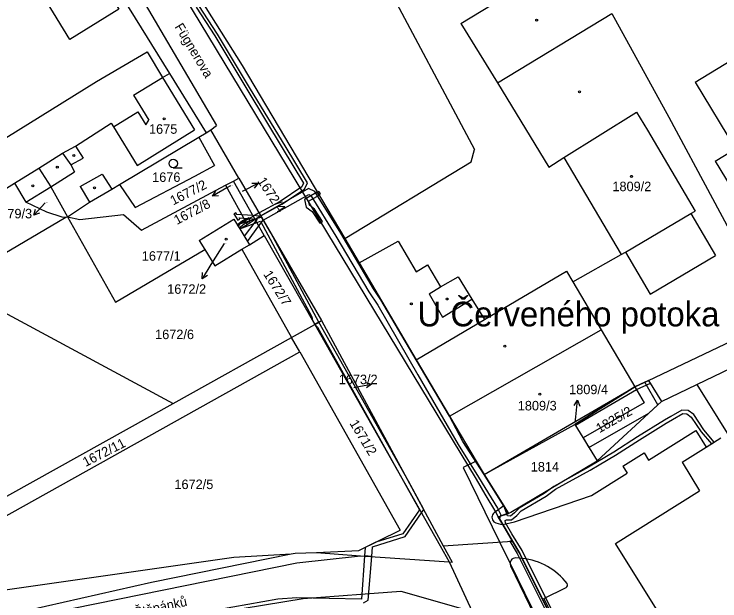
# Model space of a CAD drawing. Extents: x -785744 to -782822, y -1067550 to -1063910.
# Drawn here: x -784039.1 to -783912.9, y -1065154.8 to -1065049.9 of the extents above; entities that cross this region are included whole.
import ezdxf

# ---------------------------------------------------------------- set-up
doc = ezdxf.new("R2010")
doc.units = 0
for name, color, linetype in [('Hranice parcel', 7, 'Continuous'), ('Parcelní čísla', 7, 'Continuous'), ('Pop_ČP_popisy', 7, 'Continuous'), ('Vnitřní kresba', 7, 'Continuous'), ('Věcná břemena k části', 7, 'Continuous'), ('Značky budov', 7, 'Continuous'), ('Značky kultur', 7, 'Continuous')]:
    doc.layers.add(name, color=color, linetype=linetype)

msp = doc.modelspace()

# ---------------------------------------------------------------- linework, layer by layer
at = {"layer": 'Hranice parcel'}
for p, q in [((-783998.89, -1065079.26), (-784003.9, -1065070.63)), ((-783913.77, -1065076.22), (-783905.15, -1065090.45)), ((-784001.29, -1065080.54), (-783999.87, -1065079.78)), ((-783999.87, -1065079.78), (-783998.89, -1065079.26)), ((-783994.35, -1065089.52), (-783999.87, -1065079.78)), ((-783998.89, -1065079.26), (-783984.1, -1065104.73)), ((-784016.31, -1065088.56), (-784001.29, -1065080.54)), ((-784001.29, -1065080.54), (-783997.44, -1065087.53)), ((-784033.22, -1065085.31), (-784036.98, -1065083.54)), ((-784030.48, -1065086.22), (-784033.22, -1065085.31)), ((-784029.8, -1065086.3), (-784050.17, -1065098.24)), ((-784029.8, -1065086.3), (-784030.48, -1065086.22)), ((-784029.54, -1065086.15), (-784029.8, -1065086.3)), ((-784029.54, -1065086.15), (-784027.31, -1065086.66)), ((-784027.31, -1065086.66), (-784019.5, -1065085.75)), ((-784019.5, -1065085.75), (-784016.31, -1065088.56)), ((-783988.01, -1065110.33), (-783989.48, -1065107.72)), ((-784060.93, -1065150.96), (-783988.01, -1065110.33)), ((-783988.01, -1065110.33), (-783970.05, -1065142.19)), ((-783923.65, -1065157.23), (-783931.6, -1065144.53))]:
    msp.add_line(p, q, dxfattribs=at)
for points in [[(-784054.62, -1064990.77), (-784011.32, -1065060.55)], [(-784027.13, -1065037.71), (-784020.33, -1065049.06), (-784029.12, -1065054.49), (-784036.08, -1065043.04)], [(-784011.27, -1065038.43), (-783998.31, -1065059.12)], [(-783932.21, -1065049.84), (-783922.06, -1065068.39)], [(-783917.35, -1065062.13), (-783903.91, -1065053.96)], [(-783998.31, -1065059.12), (-783979.97, -1065090.04)], [(-784017.71, -1065064.45), (-784012.52, -1065061.29)], [(-784012.52, -1065061.29), (-784011.32, -1065060.55)], [(-784011.32, -1065060.55), (-784004.75, -1065071.15)], [(-783917.35, -1065062.13), (-783910.12, -1065074)], [(-784017.71, -1065064.45), (-784015.01, -1065068.87)], [(-784021.32, -1065070.1), (-784016.94, -1065067.41)], [(-784016.94, -1065067.41), (-784015.5, -1065069.74)], [(-783940.81, -1065075.58), (-783927.85, -1065067.44)], [(-783927.85, -1065067.44), (-783925.83, -1065070.68)], [(-784015.5, -1065069.74), (-784015.01, -1065068.87)], [(-783922.06, -1065068.39), (-783906.46, -1065097.42)], [(-784028.11, -1065073.52), (-784021.74, -1065069.43)], [(-784021.74, -1065069.43), (-784021.32, -1065070.1)], [(-784006.03, -1065071.93), (-784004.75, -1065071.15)], [(-784004.75, -1065071.15), (-784003.9, -1065070.63)], [(-783925.83, -1065070.68), (-783917.36, -1065085.14)], [(-784020.21, -1065080.4), (-784006.03, -1065071.93)], [(-784006.03, -1065071.93), (-784003.23, -1065077.02)], [(-784030.44, -1065074.77), (-784028.11, -1065073.52)], [(-783913.77, -1065076.22), (-783910.12, -1065074)], [(-784034.67, -1065077.49), (-784030.44, -1065074.77)], [(-783940.81, -1065075.58), (-783930.57, -1065092.93)], [(-784034.67, -1065077.49), (-784032.53, -1065080.83)], [(-784006.77, -1065078.89), (-784003.23, -1065077.02)], [(-784017.42, -1065084.51), (-784006.77, -1065078.89)], [(-784054.46, -1065089.72), (-784038.99, -1065080.16)], [(-784038.99, -1065080.16), (-784036.98, -1065083.54)], [(-784021.59, -1065081.23), (-784020.21, -1065080.4)], [(-784020.21, -1065080.4), (-784017.42, -1065084.51)], [(-784036.98, -1065083.54), (-784032.53, -1065080.83)], [(-784032.53, -1065080.83), (-784029.54, -1065086.15)], [(-784025.61, -1065083.53), (-784021.59, -1065081.23)], [(-784029.54, -1065086.15), (-784025.61, -1065083.53)], [(-783918.13, -1065085.59), (-783917.36, -1065085.14)], [(-784029.54, -1065086.15), (-784020.96, -1065101.4)], [(-784005.97, -1065090.39), (-783999.78, -1065086.62)], [(-783999.78, -1065086.62), (-783998.75, -1065088.3)], [(-783918.13, -1065085.59), (-783913.71, -1065093.09)], [(-783998.75, -1065088.3), (-783997.44, -1065087.53)], [(-783998.75, -1065088.3), (-783997.02, -1065091.15)], [(-784005.97, -1065090.39), (-784004.99, -1065091.99)], [(-783997.02, -1065091.15), (-783994.35, -1065089.52)], [(-783994.35, -1065089.52), (-783985.34, -1065105.43)], [(-783979.97, -1065090.04), (-783977.41, -1065094.38)], [(-783998.38, -1065091.98), (-783997.02, -1065091.15)], [(-784020.96, -1065101.4), (-784004.99, -1065091.99)], [(-784004.99, -1065091.99), (-784003.21, -1065094.92)], [(-784003.21, -1065094.92), (-783998.38, -1065091.98)], [(-783998.38, -1065091.98), (-783989.48, -1065107.72)], [(-783930.57, -1065092.93), (-783929.79, -1065092.47)], [(-783929.79, -1065092.47), (-783925.37, -1065099.97)], [(-783925.37, -1065099.97), (-783913.71, -1065093.09)], [(-783977.41, -1065094.38), (-783967.19, -1065111.73)], [(-783917.02, -1065116.13), (-783877.12, -1065096.95)], [(-784050.17, -1065098.24), (-784010.65, -1065119.52)], [(-783989.48, -1065107.72), (-783985.34, -1065105.43)], [(-783985.34, -1065105.43), (-783984.1, -1065104.73)], [(-783985.34, -1065105.43), (-783962.93, -1065145)], [(-783984.1, -1065104.73), (-783962.36, -1065144.97)], [(-783961.22, -1065121.82), (-783934.14, -1065106.39)], [(-783934.14, -1065106.39), (-783928.14, -1065116.54)], [(-784010.65, -1065119.52), (-783989.48, -1065107.72)], [(-783925.65, -1065115.42), (-783908.3, -1065107.17)], [(-783967.19, -1065111.73), (-783961.22, -1065121.82)], [(-783928.14, -1065116.54), (-783925.65, -1065115.42)], [(-783925.65, -1065115.42), (-783923.38, -1065119.19)], [(-783955.08, -1065132.22), (-783928.14, -1065116.54)], [(-783938.82, -1065123.29), (-783928.14, -1065116.54)], [(-783923.38, -1065119.19), (-783917.02, -1065116.13)], [(-783917.02, -1065116.13), (-783905.49, -1065134.65)], [(-784064.92, -1065149.75), (-784010.65, -1065119.52)], [(-783934.88, -1065129.79), (-783923.38, -1065119.19)], [(-783961.22, -1065121.82), (-783956.49, -1065129.83)], [(-783955.08, -1065132.22), (-783938.82, -1065123.29)], [(-783938.82, -1065123.29), (-783934.88, -1065129.79)], [(-783915.34, -1065127.33), (-783912.72, -1065125.69)], [(-783919.67, -1065130.03), (-783915.34, -1065127.33)], [(-783956.49, -1065129.83), (-783955.08, -1065132.22)], [(-783950.29, -1065138.94), (-783934.88, -1065129.79)], [(-783919.67, -1065130.03), (-783916.56, -1065135.16)], [(-783955.08, -1065132.22), (-783951.54, -1065137.83)], [(-783931.6, -1065144.53), (-783916.56, -1065135.16)], [(-783951.54, -1065137.83), (-783950.68, -1065139.18)], [(-783952.52, -1065139.81), (-783950.68, -1065139.18)], [(-783950.68, -1065139.18), (-783950.29, -1065138.94)], [(-783952.52, -1065139.81), (-783951.74, -1065141.14)], [(-783977.47, -1065145.83), (-783970.05, -1065142.19)], [(-783951.74, -1065141.14), (-783949.99, -1065144.11)], [(-783962.36, -1065144.97), (-783949.99, -1065144.11)], [(-783949.99, -1065144.11), (-783948.67, -1065146.36)], [(-783985.04, -1065146.17), (-783977.47, -1065145.83)], [(-783962.93, -1065145), (-783961.31, -1065147.86)], [(-783962.36, -1065144.97), (-783960.78, -1065147.89)], [(-784045.72, -1065153.58), (-783999.8, -1065147)], [(-784014.54, -1065151.46), (-783989.53, -1065146.42)], [(-783999.8, -1065147), (-783989.53, -1065146.42)], [(-783989.53, -1065146.42), (-783988.85, -1065146.28)], [(-783988.85, -1065146.28), (-783985.04, -1065146.17)], [(-783985.04, -1065146.17), (-783977.14, -1065146.73)], [(-783977.14, -1065146.73), (-783961.31, -1065147.86)], [(-783948.23, -1065147.24), (-783949.37, -1065147.13)], [(-783948.23, -1065147.24), (-783948.67, -1065146.36)], [(-783948.23, -1065147.24), (-783931.8, -1065179.99)], [(-783961.31, -1065147.86), (-783960.78, -1065147.89)], [(-783961.31, -1065147.86), (-783957.18, -1065156.73)], [(-783950.32, -1065148.53), (-783946.1, -1065157.29)], [(-784036.63, -1065156.49), (-784014.54, -1065151.46)]]:
    msp.add_lwpolyline(points, dxfattribs=at)
msp.add_arc((-783949.44, -1065148.11), 0.98, 86.1415, 205.5391, dxfattribs=at)
at = {"layer": 'Pop_ČP_popisy'}
for p, q in [((-783998.15, -1065081.52), (-783995.47, -1065080.17)), ((-784001.03, -1065081), (-784003.64, -1065082.49)), ((-784033.53, -1065083.69), (-784035.56, -1065085.9)), ((-784003.89, -1065094.72), (-784005.48, -1065097.27)), ((-783978.13, -1065116.64), (-783975.18, -1065116.08)), ((-783938.68, -1065121.93), (-783938.34, -1065118.95))]:
    msp.add_line(p, q, dxfattribs=at)
for points in [[(-783996.59, -1065080.18), (-783995.47, -1065080.17), (-783996.14, -1065081.07)], [(-784002.52, -1065082.43), (-784003.64, -1065082.49), (-784003.01, -1065081.56)], [(-784000.39, -1065080.64), (-784001.03, -1065081)], [(-783998.24, -1065081.56), (-783998.15, -1065081.52)], [(-784034.52, -1065085.5), (-784035.56, -1065085.9), (-784035.25, -1065084.82)], [(-784001.54, -1065090.95), (-784003.89, -1065094.72)], [(-784004.52, -1065096.68), (-784005.48, -1065097.27), (-784005.37, -1065096.15)], [(-783976.26, -1065115.77), (-783975.18, -1065116.08), (-783976.07, -1065116.76)], [(-783978.32, -1065116.68), (-783978.13, -1065116.64)], [(-783938.95, -1065119.89), (-783938.34, -1065118.95), (-783937.96, -1065120)], [(-783938.79, -1065122.91), (-783938.68, -1065121.93)]]:
    msp.add_lwpolyline(points, dxfattribs=at)
at = {"layer": 'Vnitřní kresba'}
for points in [[(-784074.9, -1064937.51), (-783956.48, -1065133.08)], [(-784051.14, -1064987.83), (-784002.92, -1065069.87)], [(-783959.2, -1065051.61), (-783938.16, -1065038.79)], [(-783973.14, -1065043.37), (-783956.78, -1065074.14)], [(-783952.68, -1065062.25), (-783932.21, -1065049.84)], [(-783959.2, -1065051.61), (-783952.68, -1065062.25)], [(-784024.32, -1065061.96), (-784015.31, -1065056.71)], [(-784015.31, -1065056.71), (-784012.52, -1065061.29)], [(-784012.52, -1065061.29), (-784006.82, -1065070.65)], [(-784058.53, -1065083.22), (-784024.32, -1065061.96)], [(-783952.68, -1065062.25), (-783943.5, -1065077.27)], [(-784021.32, -1065070.1), (-784017.1, -1065076.98)], [(-784003.9, -1065070.63), (-784002.92, -1065069.87)], [(-784017.1, -1065076.98), (-784006.82, -1065070.65)], [(-784028.11, -1065073.52), (-784026.73, -1065075.68)], [(-783957.38, -1065076.32), (-783956.78, -1065074.14)], [(-784030.44, -1065074.77), (-784028.96, -1065076.86)], [(-784028.96, -1065076.86), (-784026.73, -1065075.68)], [(-783979.97, -1065090.04), (-783957.38, -1065076.32)], [(-783943.5, -1065077.27), (-783940.81, -1065075.58)], [(-784038.99, -1065080.16), (-784034.67, -1065077.49)], [(-784028.96, -1065076.86), (-784028.3, -1065078.11)], [(-784032.53, -1065080.83), (-784028.3, -1065078.11)], [(-784027.25, -1065080.76), (-784023.34, -1065078.52)], [(-784023.34, -1065078.52), (-784021.59, -1065081.23)], [(-784027.25, -1065080.76), (-784025.61, -1065083.53)], [(-783929.79, -1065092.47), (-783918.13, -1065085.59)], [(-783977.41, -1065094.38), (-783970.44, -1065090.51)], [(-783970.44, -1065090.51), (-783967.22, -1065096)], [(-783939.2, -1065097.82), (-783930.57, -1065092.93)], [(-783967.22, -1065096), (-783965.18, -1065094.76)], [(-783965.18, -1065094.76), (-783962.85, -1065098.66)], [(-783962.85, -1065098.66), (-783959.69, -1065096.87)], [(-783959.69, -1065096.87), (-783957.23, -1065100.89)], [(-783955.02, -1065104.53), (-783940.34, -1065095.91)], [(-783940.34, -1065095.91), (-783939.2, -1065097.82)], [(-783939.2, -1065097.82), (-783934.14, -1065106.39)], [(-783964.91, -1065099.96), (-783962.85, -1065098.66)], [(-783964.91, -1065099.96), (-783962.5, -1065104.1)], [(-783962.5, -1065104.1), (-783957.23, -1065100.89)], [(-783957.23, -1065100.89), (-783955.02, -1065104.53)], [(-783967.19, -1065111.73), (-783955.02, -1065104.53)], [(-783925.66, -1065129.65), (-783917.22, -1065124.35)], [(-783917.22, -1065124.35), (-783915.34, -1065127.33)], [(-783930.26, -1065130.71), (-783926.44, -1065128.33)], [(-783926.44, -1065128.33), (-783925.66, -1065129.65)], [(-783930.26, -1065130.71), (-783929.47, -1065131.98)], [(-783935.84, -1065135.96), (-783929.47, -1065131.98)], [(-783956.48, -1065133.08), (-783954.91, -1065135.74)], [(-783954.91, -1065135.74), (-783953.05, -1065138.92)], [(-783949.61, -1065140.7), (-783935.84, -1065135.96)], [(-783951.54, -1065137.83), (-783953.05, -1065138.92)], [(-783953.05, -1065138.92), (-783953.27, -1065139.08)], [(-783953.05, -1065138.92), (-783952.52, -1065139.81)], [(-783951.74, -1065141.14), (-783949.61, -1065140.7)], [(-783988.51, -1065148.02), (-783977.14, -1065146.73)], [(-784036.4, -1065157.74), (-783988.51, -1065148.02)], [(-783944.41, -1065154.39), (-783940.39, -1065152.4)], [(-783987.41, -1065154.4), (-783969.93, -1065153.07)], [(-783969.93, -1065153.07), (-783957.18, -1065156.73)], [(-783997.94, -1065156.12), (-783987.41, -1065154.4)], [(-783944.41, -1065154.39), (-783937.48, -1065168.22)]]:
    msp.add_lwpolyline(points, dxfattribs=at)
for centre, radius, start, end in [((-783952.62, -1065139.9), 1.04, 128.36, 228.7758), ((-783951.38, -1065136.99), 4.17, 242.3598, 264.9797), ((-783949.43, -1065158.81), 11.63, 37.498, 84.0783), ((-783940.64, -1065151.97), 0.498, 299.7744, 28.5609)]:
    msp.add_arc(centre, radius, start, end, dxfattribs=at)
at = {"layer": 'Věcná břemena k části'}
for points in [[(-784006.56, -1065048.73), (-784003.21, -1065053.84)], [(-784002.71, -1065053.52), (-784006.06, -1065048.41)], [(-784003.21, -1065053.84), (-783997.31, -1065063.66)], [(-783996.79, -1065063.34), (-784002.71, -1065053.52)], [(-783997.31, -1065063.66), (-783991.14, -1065073.82)], [(-783990.62, -1065073.5), (-783996.79, -1065063.34)], [(-783991.14, -1065073.82), (-783987.32, -1065080.13)], [(-783986.64, -1065080.09), (-783990.62, -1065073.5)], [(-783987.32, -1065080.13), (-783987.64, -1065080.84)], [(-783987.16, -1065081.24), (-783986.64, -1065080.09)], [(-783986.45, -1065081.09), (-783994.99, -1065085.98)], [(-783987.64, -1065080.84), (-783991.53, -1065083.41)], [(-783991.23, -1065083.93), (-783987.16, -1065081.24)], [(-783984.88, -1065081.76), (-783987.16, -1065083.07)], [(-783985.34, -1065081.62), (-783986.45, -1065081.09)], [(-783980.7, -1065089.1), (-783985.34, -1065081.62)], [(-783984.59, -1065081.64), (-783984.88, -1065081.76), (-783984.57, -1065082.28), (-783984.32, -1065082.02), (-783984.59, -1065081.64)], [(-783984.57, -1065082.28), (-783984.88, -1065081.76)], [(-783994.99, -1065085.98), (-783994.53, -1065086.77), (-783986.41, -1065082.21)], [(-783986.48, -1065083.36), (-783984.57, -1065082.28)], [(-783986.41, -1065082.21), (-783986.04, -1065082.39)], [(-783986.04, -1065082.39), (-783981.56, -1065089.62)], [(-783991.53, -1065083.41), (-783995.29, -1065085.46)], [(-783994.99, -1065085.98), (-783991.23, -1065083.93)], [(-783987.16, -1065083.07), (-783986.84, -1065084.43)], [(-783986.3, -1065084.09), (-783986.48, -1065083.36)], [(-783985.36, -1065084.8), (-783986.3, -1065084.09)], [(-783999.44, -1065085.43), (-783999.78, -1065085.64)], [(-783999.25, -1065085.73), (-783999.44, -1065085.43)], [(-783995.37, -1065085.5), (-783996.31, -1065086.05)], [(-783995.29, -1065085.46), (-783995.37, -1065085.5)], [(-783995.29, -1065085.46), (-783994.99, -1065085.98)], [(-783994.99, -1065085.98), (-783995.29, -1065085.46)], [(-783986.84, -1065084.43), (-783985.8, -1065085.22)], [(-783985.8, -1065085.22), (-783984.42, -1065087.33)], [(-783983.92, -1065087.01), (-783985.36, -1065084.8)], [(-783999.78, -1065085.64), (-783999.08, -1065086.78)], [(-783998.39, -1065085.8), (-783999.25, -1065085.73)], [(-783999.17, -1065087.61), (-783998.86, -1065088.13), (-783997.94, -1065087.41), (-783997.59, -1065087.25), (-783996.9, -1065086.92), (-783997.13, -1065086.37), (-783997.88, -1065086.72), (-783998.26, -1065086.9), (-783999.17, -1065087.61)], [(-783999.08, -1065086.78), (-783998.74, -1065086.57)], [(-783998.86, -1065086.37), (-783998.05, -1065086.43)], [(-783998.74, -1065086.57), (-783998.86, -1065086.37)], [(-783996.37, -1065085.96), (-783998.39, -1065085.8)], [(-783998.05, -1065086.43), (-783995.65, -1065086.62)], [(-783996.31, -1065086.05), (-783997.78, -1065086.91)], [(-783996, -1065086.61), (-783997.66, -1065087.13)], [(-783997.44, -1065087.53), (-783996, -1065086.61)], [(-783995.3, -1065086.04), (-783996.37, -1065085.96)], [(-783996, -1065086.61), (-783995.07, -1065086.02)], [(-783994.84, -1065086.24), (-783996, -1065086.61)], [(-783995.65, -1065086.62), (-783995.85, -1065086.87)], [(-783995.32, -1065087.81), (-783994.53, -1065086.77)], [(-783994.99, -1065085.98), (-783995.3, -1065086.04)], [(-783995.07, -1065086.02), (-783994.99, -1065085.98)], [(-783994.53, -1065086.77), (-783994.99, -1065085.98)], [(-783994.63, -1065086.6), (-783994.84, -1065086.24)], [(-783993.21, -1065089.04), (-783994.63, -1065086.6)], [(-783997.66, -1065087.13), (-783999.18, -1065087.6)], [(-783999.18, -1065087.6), (-783998.75, -1065088.3)], [(-783998.76, -1065087.49), (-783999.04, -1065087.82)], [(-783999.04, -1065087.82), (-783998.75, -1065088.3)], [(-783997.78, -1065086.91), (-783998.76, -1065087.49)], [(-783998.75, -1065088.3), (-783995.68, -1065087.17)], [(-783998.75, -1065088.3), (-783997.44, -1065087.53)], [(-783995.85, -1065086.87), (-783997.96, -1065089.6)], [(-783997.38, -1065090.56), (-783995.32, -1065087.81)], [(-783995.68, -1065087.17), (-783995.03, -1065086.93)], [(-783995.03, -1065086.93), (-783985.83, -1065104.02)], [(-783984.42, -1065087.33), (-783983.92, -1065087.01)], [(-783984.62, -1065105.02), (-783993.21, -1065089.04)], [(-783974.84, -1065099.06), (-783980.7, -1065089.1)], [(-783997.96, -1065089.6), (-783997.38, -1065090.56)], [(-783981.56, -1065089.62), (-783975.68, -1065099.6), (-783974.05, -1065101.97)], [(-783973.52, -1065100.99), (-783974.84, -1065099.06)], [(-783955.08, -1065132.22), (-783958.84, -1065126.35), (-783961.22, -1065121.82), (-783967.19, -1065111.73), (-783973.52, -1065100.99)], [(-783974.05, -1065101.97), (-783966.88, -1065114.41)], [(-783985.83, -1065104.02), (-783985.75, -1065104.7)], [(-783985.75, -1065104.7), (-783985.34, -1065105.43)], [(-783985.34, -1065105.43), (-783984.62, -1065105.02)], [(-783984.62, -1065105.02), (-783985.34, -1065105.43)], [(-783985.34, -1065105.43), (-783984.83, -1065105.88)], [(-783968.59, -1065133.44), (-783984.62, -1065105.02)], [(-783984.83, -1065105.88), (-783966.6, -1065138.52)], [(-783966.88, -1065114.41), (-783959.7, -1065126.85), (-783956.06, -1065132.68), (-783952.64, -1065138.24)], [(-783926.31, -1065115.72), (-783928.14, -1065116.54), (-783926.47, -1065119.44), (-783937.37, -1065125.69), (-783936.33, -1065127.4), (-783925.64, -1065121.27), (-783923.98, -1065119.75), (-783926.31, -1065115.72)], [(-783925.65, -1065115.42), (-783928.14, -1065116.54)], [(-783925.34, -1065115.93), (-783925.65, -1065115.42)], [(-783928.14, -1065116.54), (-783938.82, -1065123.29)], [(-783938.75, -1065123.41), (-783927.84, -1065117.06)], [(-783927.84, -1065117.06), (-783925.34, -1065115.93)], [(-783951.22, -1065140.85), (-783951.31, -1065140.47), (-783951.03, -1065140.33), (-783950.19, -1065140.31), (-783949.21, -1065139.53), (-783948.42, -1065138.7), (-783943.96, -1065136.09), (-783942.28, -1065134.84), (-783936.1, -1065131.45), (-783934.5, -1065130.49), (-783931.58, -1065128.75), (-783927.3, -1065126.01), (-783922.54, -1065123.05), (-783921.38, -1065122.39), (-783919.56, -1065121.34), (-783918.81, -1065121.36), (-783918.03, -1065121.95), (-783916.24, -1065124.59), (-783914.41, -1065126.75), (-783913.91, -1065126.43), (-783915.76, -1065124.23), (-783917.59, -1065121.53), (-783918.61, -1065120.76), (-783919.72, -1065120.74), (-783921.7, -1065121.88), (-783922.84, -1065122.53), (-783927.62, -1065125.51), (-783931.9, -1065128.23), (-783934.79, -1065129.96), (-783936.4, -1065130.93), (-783942.58, -1065134.36), (-783944.3, -1065135.59), (-783948.8, -1065138.22), (-783949.61, -1065139.09), (-783950.35, -1065139.67), (-783950.86, -1065139.59), (-783950.98, -1065139.28), (-783952.17, -1065139.69), (-783952.33, -1065140.13), (-783951.74, -1065141.14), (-783949.99, -1065144.11), (-783948.67, -1065146.36), (-783948.23, -1065147.24), (-783931.8, -1065179.99)], [(-783938.82, -1065123.29), (-783938.75, -1065123.41)], [(-783956.49, -1065129.83), (-783958.81, -1065130.96)], [(-783958.81, -1065130.96), (-783952.29, -1065144.27)], [(-783955.08, -1065132.22), (-783956.49, -1065129.83)], [(-783951.54, -1065137.83), (-783955.08, -1065132.22)], [(-783950.68, -1065139.18), (-783955.08, -1065132.22)], [(-783965.85, -1065138.5), (-783968.59, -1065133.44)], [(-783966.6, -1065138.52), (-783969.56, -1065142.81)], [(-783966.27, -1065139.1), (-783965.85, -1065138.5)], [(-783952.64, -1065138.24), (-783952.08, -1065139.45), (-783952.17, -1065139.69), (-783950.98, -1065139.28)], [(-783950.98, -1065139.28), (-783951.54, -1065137.83)], [(-783969.18, -1065143.33), (-783966.27, -1065139.1)], [(-783952.52, -1065139.81), (-783950.68, -1065139.18)], [(-783951.74, -1065141.14), (-783952.52, -1065139.81)], [(-783904.86, -1065225.24), (-783908.26, -1065223), (-783909.4, -1065222.29), (-783910.85, -1065221.4), (-783911.8, -1065219.96), (-783913.9, -1065216.09), (-783918.58, -1065206.21), (-783923.68, -1065195.76), (-783925.08, -1065192.9), (-783928.74, -1065185.2), (-783930.71, -1065181.01), (-783931.32, -1065179.75), (-783938.2, -1065165.91), (-783941.6, -1065158.93), (-783943.35, -1065155.64), (-783948.27, -1065145.83), (-783950.1, -1065142.83), (-783951.22, -1065140.85)], [(-783949.99, -1065144.11), (-783951.74, -1065141.14)], [(-783975.03, -1065145.16), (-783969.18, -1065143.33)], [(-783969.56, -1065142.81), (-783974.44, -1065144.34)], [(-783974.44, -1065144.34), (-783976.34, -1065145.27)], [(-783952.29, -1065144.27), (-783950.42, -1065148.1), (-783941.33, -1065166.66)], [(-783949.99, -1065144.11), (-783950.47, -1065144.14)], [(-783950.47, -1065144.14), (-783949.14, -1065146.33)], [(-783948.67, -1065146.36), (-783949.99, -1065144.11)], [(-783948.67, -1065146.36), (-783949.99, -1065144.11)], [(-783976.34, -1065145.27), (-783976.44, -1065146.78)], [(-783975.16, -1065146.87), (-783975.03, -1065145.16)], [(-783976.44, -1065146.78), (-783976.95, -1065154.52)], [(-783975.16, -1065146.87), (-783976.44, -1065146.78)], [(-783976.44, -1065146.78), (-783975.16, -1065146.87)], [(-783975.76, -1065154.68), (-783975.16, -1065146.87)], [(-783949.14, -1065146.33), (-783948.71, -1065147.19)], [(-783948.71, -1065147.19), (-783944.25, -1065156.1)], [(-783948.23, -1065147.24), (-783948.67, -1065146.36)], [(-783948.23, -1065147.24), (-783948.67, -1065146.36)], [(-783931.8, -1065179.99), (-783948.23, -1065147.24)], [(-783930.97, -1065181.64), (-783948.23, -1065147.24)], [(-783923.51, -1065196.93), (-783948.23, -1065147.24)], [(-783931.8, -1065179.99), (-783948.23, -1065147.24)], [(-783991.93, -1065154.51), (-784005.34, -1065156.9)], [(-783988.51, -1065154.25), (-783991.93, -1065154.51)], [(-783976.95, -1065154.52), (-783988.51, -1065154.25)], [(-783976.6, -1065155.13), (-783975.76, -1065154.68)]]:
    msp.add_lwpolyline(points, dxfattribs=at)
at = {"layer": 'Značky budov'}
for centre in [(-783945.67, -1065051.02), (-783938.01, -1065063.83), (-784012.27, -1065068.65), (-784028.39, -1065075.21), (-784031.35, -1065077.28), (-783928.69, -1065078.94), (-784035.75, -1065080.61), (-784024.68, -1065080.99), (-784001.18, -1065090.16), (-783961.67, -1065100.86), (-783968.07, -1065101.71), (-783951.36, -1065109.29), (-783945.12, -1065117.86)]:
    msp.add_circle(centre, 0.175, dxfattribs=at)
at = {"layer": 'Značky kultur'}
msp.add_line((-784010.63, -1065077.39), (-784009.03, -1065077.39), dxfattribs=at)
msp.add_circle((-784010.63, -1065076.64), 0.75, dxfattribs=at)

# ---------------------------------------------------------------- texts
at = {"layer": 'Parcelní čísla'}
for s, height, p in [('1675', 1.7, (-784014.96, -1065071.33)), ('1676', 1.7, (-784014.4, -1065079.93)), ('1809/2', 1.7, (-783932.13, -1065081.59)), ('1672/8', 0.1, (-784000.39, -1065080.64)), ('1672/4', 0.1, (-783998.24, -1065081.56)), ('1679/3', 0.1, (-784033.53, -1065083.69)), ('1672/2', 0.1, (-784001.54, -1065090.95)), ('1677/1', 1.7, (-784016.25, -1065094.02)), ('1672/6', 1.7, (-784013.87, -1065108.03)), ('1673/2', 0.1, (-783978.32, -1065116.68)), ('1809/3', 1.7, (-783949.04, -1065120.77)), ('1809/4', 0.1, (-783938.79, -1065122.91)), ('1814', 1.7, (-783946.72, -1065131.69)), ('1672/5', 1.7, (-784010.42, -1065134.83))]:
    msp.add_text(s, height=height, dxfattribs=at).set_placement(p)
for s, rotation, p in [('1677/2', 27.0797, (-784010.64, -1065084.15)), ('1672/7', 302.3014, (-783994.59, -1065096.42)), ('1825/2', 29.7551, (-783934.45, -1065124.87)), ('1671/2', 301.1869, (-783979.18, -1065123.07)), ('1672/11', 27, (-784026.29, -1065130.88))]:
    msp.add_text(s, height=1.7, rotation=rotation, dxfattribs=at).set_placement(p)
at = {"layer": 'Pop_ČP_popisy'}
for s, rotation, p in [('Fügnerova', 300.9638, (-784010.44, -1065052.2)), ('1672/4', 303.3288, (-783995.66, -1065079.78)), ('1672/8', 27.8142, (-784009.96, -1065087.63)), ('U Štěpánků', 12.3592, (-784019.64, -1065158.21))]:
    msp.add_text(s, height=1.7, rotation=rotation, dxfattribs=at).set_placement(p)
for s, height, p in [('1679/3', 1.7, (-784042.81, -1065086.45)), ('1672/2', 1.7, (-784011.71, -1065099.93)), ('U Červeného potoka', 4.4, (-783966.96, -1065105.75)), ('1673/2', 1.7, (-783981.05, -1065116.08)), ('1809/4', 1.7, (-783939.86, -1065117.87))]:
    msp.add_text(s, height=height, dxfattribs=at).set_placement(p)

doc.saveas('drawing.dxf')
